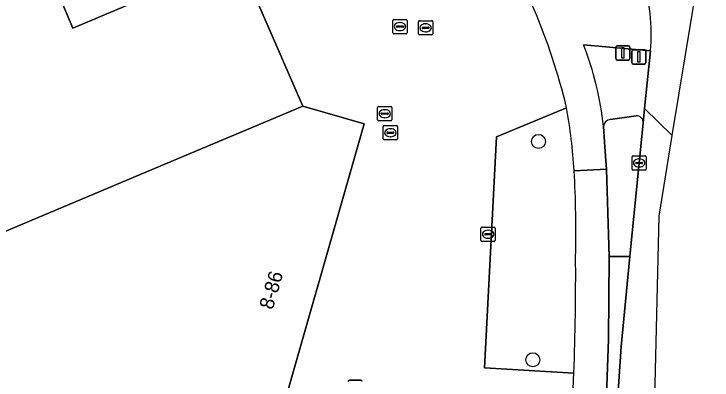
# Model space of a CAD drawing. Extents: x 162542 to 163147, y 380779 to 381521.
# Drawn here: x 163097.76 to 163146.62, y 381195.54 to 381221.15 of the extents above; entities that cross this region are included whole.
import ezdxf

# ---------------------------------------------------------------- set-up
doc = ezdxf.new("R2010")
doc.units = 0
for name, color, linetype in [('IMGEO_Afvalbak', 7, 'Continuous'), ('IMGEO_Boom', 7, 'Continuous'), ('IMGEO_Drukknoppaal', 7, 'Continuous'), ('IMGEO_Fietspad_gesloten', 7, 'Continuous'), ('IMGEO_Fietspad_open', 7, 'Continuous'), ('IMGEO_Groenvoorziening', 7, 'Continuous'), ('IMGEO_Kolk', 7, 'Continuous'), ('IMGEO_Pand', 7, 'Continuous'), ('IMGEO_Pand_nummerreeks', 7, 'Continuous'), ('IMGEO_Rijbaan_lokaal_gesloten', 7, 'Continuous'), ('IMGEO_Rioolput', 7, 'Continuous'), ('IMGEO_Terreindeel_gesloten', 7, 'Continuous'), ('IMGEO_Verkeerseiland_groen', 7, 'Continuous'), ('IMGEO_Verkeerseiland_open', 7, 'Continuous'), ('IMGEO_Verkeersregelinstallatiepaal', 7, 'Continuous'), ('IMGEO_Voetpad_open', 7, 'Continuous')]:
    doc.layers.add(name, color=color, linetype=linetype)

msp = doc.modelspace()

# ---------------------------------------------------------------- linework, layer by layer
at = {"layer": 'IMGEO_Afvalbak'}
for p, q in [((163121.236, 381195.536), (163122.026, 381195.536)), ((163122.026, 381195.536), (163121.236, 381195.536))]:
    msp.add_line(p, q, dxfattribs=at)
for centre, start, end in [((163121.236, 381195.436), 90, 180), ((163121.236, 381195.436), 90, 180), ((163122.026, 381195.436), 0, 90), ((163122.026, 381195.436), 360, 90)]:
    msp.add_arc(centre, 0.1, start, end, dxfattribs=at)
at = {"layer": 'IMGEO_Boom'}
for centre in [(163134.469, 381212.234), (163134.075, 381196.954)]:
    msp.add_circle(centre, 0.489, dxfattribs=at)
at = {"layer": 'IMGEO_Drukknoppaal'}
for p, q in [((163139.976, 381218.931), (163140.766, 381218.931)), ((163140.766, 381218.931), (163139.976, 381218.931)), ((163139.876, 381218.031), (163139.876, 381218.831)), ((163139.876, 381218.831), (163139.876, 381218.031)), ((163140.866, 381218.831), (163140.866, 381218.031)), ((163140.866, 381218.031), (163140.866, 381218.831)), ((163140.766, 381217.931), (163139.976, 381217.931)), ((163139.976, 381217.931), (163140.766, 381217.931))]:
    msp.add_line(p, q, dxfattribs=at)
msp.add_lwpolyline([(163140.296, 381218.806), (163140.446, 381218.806), (163140.446, 381218.056), (163140.296, 381218.056), (163140.296, 381218.806)], dxfattribs=at)
for centre, start, end in [((163139.976, 381218.831), 90, 180), ((163139.976, 381218.831), 90, 180), ((163140.766, 381218.831), 0, 90), ((163140.766, 381218.831), 360, 90), ((163139.976, 381218.031), 180, 270), ((163139.976, 381218.031), 180, 270), ((163140.766, 381218.031), 270, 0), ((163140.766, 381218.031), 270, 0)]:
    msp.add_arc(centre, 0.1, start, end, dxfattribs=at)
at = {"layer": 'IMGEO_Fietspad_gesloten'}
for points in [[(163137.629, 381218.999), (163142.306, 381218.573)], [(163136.964, 381210.179), (163139.237, 381210.292), (163139.171, 381211.191), (163139.096, 381212.197), (163139.017, 381213.288)]]:
    msp.add_lwpolyline(points, dxfattribs=at)
for centre, radius, start, end in [((163093.253, 381204.128), 44.432, 13.6085, 32.4494), ((163129.901, 381219.755), 12.461, 354.5553, 18.5621), ((163116.281, 381210.787), 22.873, 6.2787, 21.0419), ((163096.562, 381207.585), 40.485, 3.6731, 9.9519)]:
    msp.add_arc(centre, radius, start, end, dxfattribs=at)
at = {"layer": 'IMGEO_Fietspad_open'}
msp.add_lwpolyline([(163138.982, 381190.545), (163139.259, 381195.134), (163139.38, 381198.374), (163139.424, 381204.175), (163139.237, 381210.292), (163136.964, 381210.179)], dxfattribs=at)
for centre, radius, start, end in [((163067.009, 381205.966), 70.081, 358.54095, 3.4461), ((162956.403, 381202.847), 180.67, 357.8353, 0.42328), ((162954.601, 381202.892), 182.472, 357.45966, 357.84275)]:
    msp.add_arc(centre, radius, start, end, dxfattribs=at)
at = {"layer": 'IMGEO_Groenvoorziening'}
msp.add_lwpolyline([(163136.438, 381214.582), (163131.523, 381212.564), (163130.687, 381196.388), (163136.944, 381196.023)], dxfattribs=at)
for centre, radius, start, end in [((163096.562, 381207.585), 40.485, 3.6731, 9.9519), ((163067.009, 381205.966), 70.081, 358.54095, 3.4461), ((162956.403, 381202.847), 180.67, 357.8353, 0.42328)]:
    msp.add_arc(centre, radius, start, end, dxfattribs=at)
at = {"layer": 'IMGEO_Kolk'}
for p, q in [((163126.069, 381219.758), (163126.069, 381220.61)), ((163126.144, 381220.684), (163126.996, 381220.684)), ((163126.557, 381220.464), (163126.582, 381220.464)), ((163127.07, 381220.61), (163127.07, 381219.758)), ((163126.328, 381220.178), (163126.328, 381220.19)), ((163126.766, 381220.141), (163126.368, 381220.141)), ((163126.371, 381220.227), (163126.769, 381220.227)), ((163126.58, 381219.904), (163126.555, 381219.904)), ((163126.812, 381220.19), (163126.812, 381220.178)), ((163126.996, 381219.684), (163126.144, 381219.684)), ((163141.016, 381210.3), (163141.016, 381211.152)), ((163141.091, 381211.226), (163141.943, 381211.226)), ((163142.017, 381211.152), (163142.017, 381210.3)), ((163141.275, 381210.72), (163141.275, 381210.732)), ((163141.713, 381210.683), (163141.315, 381210.683)), ((163141.318, 381210.769), (163141.716, 381210.769)), ((163141.504, 381211.006), (163141.529, 381211.006)), ((163141.759, 381210.732), (163141.759, 381210.72)), ((163141.943, 381210.226), (163141.091, 381210.226)), ((163141.527, 381210.446), (163141.502, 381210.446)), ((163130.52, 381206.238), (163131.372, 381206.238)), ((163130.445, 381205.312), (163130.445, 381206.164)), ((163130.704, 381205.732), (163130.704, 381205.744)), ((163130.747, 381205.781), (163131.145, 381205.781)), ((163130.933, 381206.018), (163130.958, 381206.018)), ((163131.188, 381205.744), (163131.188, 381205.732)), ((163131.446, 381206.164), (163131.446, 381205.312)), ((163131.372, 381205.238), (163130.52, 381205.238)), ((163131.142, 381205.695), (163130.744, 381205.695)), ((163130.956, 381205.458), (163130.931, 381205.458))]:
    msp.add_line(p, q, dxfattribs=at)
for points in [[(163126.069, 381219.758), (163126.069, 381220.61)], [(163126.144, 381220.684), (163126.996, 381220.684)], [(163127.07, 381220.61), (163127.07, 381219.758)], [(163126.996, 381219.684), (163126.144, 381219.684)], [(163141.016, 381210.3), (163141.016, 381211.152)], [(163141.091, 381211.226), (163141.943, 381211.226)], [(163142.017, 381211.152), (163142.017, 381210.3)], [(163141.943, 381210.226), (163141.091, 381210.226)], [(163130.52, 381206.238), (163131.372, 381206.238)], [(163130.445, 381205.312), (163130.445, 381206.164)], [(163131.446, 381206.164), (163131.446, 381205.312)], [(163131.372, 381205.238), (163130.52, 381205.238)]]:
    msp.add_lwpolyline(points, dxfattribs=at)
for centre, radius, start, end in [((163126.146, 381220.608), 0.0765, 91.552, 178.448), ((163126.146, 381220.608), 0.0765, 91.552, 178.448), ((163126.994, 381220.608), 0.0765, 1.552, 88.448), ((163126.994, 381220.608), 0.0765, 1.552, 88.448), ((163126.368, 381220.187), 0.0403, 85.8775, 175.7526), ((163126.365, 381220.177), 0.0366, 178.938, 274.7102), ((163126.769, 381220.184), 0.043, 264.8664, 352.4533), ((163126.773, 381220.189), 0.0386, 1.7309, 96.639), ((163126.146, 381219.76), 0.0765, 181.552, 268.448), ((163126.146, 381219.76), 0.0765, 181.552, 268.448), ((163126.994, 381219.76), 0.0765, 271.552, 358.448), ((163126.994, 381219.76), 0.0765, 271.552, 358.448), ((163141.093, 381211.15), 0.0765, 91.552, 178.448), ((163141.093, 381211.15), 0.0765, 91.552, 178.448), ((163141.941, 381211.15), 0.0765, 1.552, 88.448), ((163141.941, 381211.15), 0.0765, 1.552, 88.448), ((163141.315, 381210.729), 0.0403, 85.8775, 175.7526), ((163141.312, 381210.719), 0.0366, 178.938, 274.7102), ((163141.716, 381210.726), 0.043, 264.8664, 352.4533), ((163141.72, 381210.731), 0.0386, 1.7309, 96.639), ((163141.093, 381210.302), 0.0765, 181.552, 268.448), ((163141.093, 381210.302), 0.0765, 181.552, 268.448), ((163141.941, 381210.302), 0.0765, 271.552, 358.448), ((163141.941, 381210.302), 0.0765, 271.552, 358.448), ((163130.522, 381206.162), 0.0765, 91.552, 178.448), ((163130.522, 381206.162), 0.0765, 91.552, 178.448), ((163131.37, 381206.162), 0.0765, 1.552, 88.448), ((163131.37, 381206.162), 0.0765, 1.552, 88.448), ((163130.744, 381205.741), 0.0403, 85.8775, 175.7526), ((163130.741, 381205.731), 0.0366, 178.938, 274.7102), ((163131.145, 381205.738), 0.043, 264.8664, 352.4533), ((163131.149, 381205.743), 0.0386, 1.7309, 96.639), ((163130.522, 381205.314), 0.0765, 181.552, 268.448), ((163130.522, 381205.314), 0.0765, 181.552, 268.448), ((163131.37, 381205.314), 0.0765, 271.552, 358.448), ((163131.37, 381205.314), 0.0765, 271.552, 358.448)]:
    msp.add_arc(centre, radius, start, end, dxfattribs=at)
for centre, major_axis, ratio, start_param, end_param in [((163126.556, 381220.184), (-0.387, 0.002), 0.722429, 4.712389, 7.853982), ((163126.581, 381220.184), (-0.39, 0.002), 0.717154, 1.570796, 4.712389), ((163141.503, 381210.726), (-0.387, 0.002), 0.722429, 4.712389, 7.853982), ((163141.528, 381210.726), (-0.39, 0.002), 0.717154, 1.570796, 4.712389), ((163130.932, 381205.738), (-0.387, 0.002), 0.722429, 4.712389, 7.853982), ((163130.957, 381205.738), (-0.39, 0.002), 0.717154, 1.570796, 4.712389)]:
    msp.add_ellipse(centre, major_axis=major_axis, ratio=ratio, start_param=start_param, end_param=end_param, dxfattribs=at)
at = {"layer": 'IMGEO_Pand'}
for points in [[(163103.952, 381247.808), (163086.685, 381240.532), (163082.192, 381238.639), (163057.157, 381228.09), (163054.725, 381219.532), (163064.164, 381216.843), (163079.936, 381212.35), (163075.698, 381222.129), (163097.207, 381231.217), (163101.877, 381220.163), (163104.539, 381221.287), (163113.474, 381225.063), (163114.381, 381238.82)], [(163085.066, 381198.411), (163115.473, 381189.724), (163122.273, 381213.473), (163117.973, 381214.696), (163108.916, 381210.892), (163084.14, 381200.482)]]:
    msp.add_lwpolyline(points, close=True, dxfattribs=at)
at = {"layer": 'IMGEO_Rijbaan_lokaal_gesloten'}
for points in [[(163143.838, 381212.646), (163146.618, 381229.596), (163143.693, 381232.736), (163141.716, 381223.732), (163141.714, 381223.722)], [(163142.306, 381218.573), (163141.902, 381214.535), (163143.838, 381212.646)], [(163139.069, 381133.952), (163141.001, 381143.103), (163141.442, 381145.19), (163142.912, 381206.998), (163143.838, 381212.646), (163141.902, 381214.535), (163141.801, 381213.528), (163140.853, 381204.171), (163140.26, 381197.872), (163139.77, 381190.501), (163139.704, 381189.515), (163139.189, 381179.889), (163139.061, 381169.308), (163139.444, 381155.132)]]:
    msp.add_lwpolyline(points, dxfattribs=at)
msp.add_arc((163129.901, 381219.755), 12.461, 354.5553, 18.5621, dxfattribs=at)
at = {"layer": 'IMGEO_Rioolput'}
for p, q in [((163124.27, 381219.843), (163124.27, 381220.695)), ((163124.345, 381220.769), (163125.197, 381220.769)), ((163124.758, 381220.549), (163124.783, 381220.549)), ((163125.271, 381220.695), (163125.271, 381219.843)), ((163124.529, 381220.263), (163124.529, 381220.275)), ((163124.967, 381220.226), (163124.569, 381220.226)), ((163124.572, 381220.312), (163124.97, 381220.312)), ((163124.781, 381219.989), (163124.756, 381219.989)), ((163125.013, 381220.275), (163125.013, 381220.263)), ((163125.197, 381219.769), (163124.345, 381219.769)), ((163123.21, 381213.749), (163123.21, 381214.601)), ((163123.285, 381214.675), (163124.137, 381214.675)), ((163124.211, 381214.601), (163124.211, 381213.749)), ((163123.469, 381214.169), (163123.469, 381214.181)), ((163123.907, 381214.132), (163123.509, 381214.132)), ((163123.512, 381214.218), (163123.91, 381214.218)), ((163123.698, 381214.455), (163123.723, 381214.455)), ((163123.953, 381214.181), (163123.953, 381214.169)), ((163124.137, 381213.675), (163123.285, 381213.675)), ((163123.721, 381213.895), (163123.696, 381213.895)), ((163123.603, 381212.414), (163123.603, 381213.266)), ((163123.678, 381213.34), (163124.53, 381213.34)), ((163124.091, 381213.12), (163124.116, 381213.12)), ((163124.604, 381213.266), (163124.604, 381212.414)), ((163123.862, 381212.834), (163123.862, 381212.846)), ((163124.3, 381212.797), (163123.902, 381212.797)), ((163123.905, 381212.883), (163124.303, 381212.883)), ((163124.346, 381212.846), (163124.346, 381212.834)), ((163124.53, 381212.34), (163123.678, 381212.34)), ((163124.114, 381212.56), (163124.089, 381212.56))]:
    msp.add_line(p, q, dxfattribs=at)
for points in [[(163124.27, 381219.843), (163124.27, 381220.695)], [(163124.345, 381220.769), (163125.197, 381220.769)], [(163125.271, 381220.695), (163125.271, 381219.843)], [(163125.197, 381219.769), (163124.345, 381219.769)], [(163123.21, 381213.749), (163123.21, 381214.601)], [(163123.285, 381214.675), (163124.137, 381214.675)], [(163124.211, 381214.601), (163124.211, 381213.749)], [(163124.137, 381213.675), (163123.285, 381213.675)], [(163123.603, 381212.414), (163123.603, 381213.266)], [(163123.678, 381213.34), (163124.53, 381213.34)], [(163124.604, 381213.266), (163124.604, 381212.414)], [(163124.53, 381212.34), (163123.678, 381212.34)]]:
    msp.add_lwpolyline(points, dxfattribs=at)
for centre, radius, start, end in [((163124.347, 381220.693), 0.0765, 91.552, 178.448), ((163124.347, 381220.693), 0.0765, 91.552, 178.448), ((163125.195, 381220.693), 0.0765, 1.552, 88.448), ((163125.195, 381220.693), 0.0765, 1.552, 88.448), ((163124.569, 381220.272), 0.0403, 85.8775, 175.7526), ((163124.566, 381220.262), 0.0366, 178.938, 274.7102), ((163124.97, 381220.269), 0.043, 264.8664, 352.4533), ((163124.974, 381220.274), 0.0386, 1.7309, 96.639), ((163124.347, 381219.845), 0.0765, 181.552, 268.448), ((163124.347, 381219.845), 0.0765, 181.552, 268.448), ((163125.195, 381219.845), 0.0765, 271.552, 358.448), ((163125.195, 381219.845), 0.0765, 271.552, 358.448), ((163123.287, 381214.599), 0.0765, 91.552, 178.448), ((163123.287, 381214.599), 0.0765, 91.552, 178.448), ((163124.135, 381214.599), 0.0765, 1.552, 88.448), ((163124.135, 381214.599), 0.0765, 1.552, 88.448), ((163123.509, 381214.178), 0.0403, 85.8775, 175.7526), ((163123.506, 381214.168), 0.0366, 178.938, 274.7102), ((163123.91, 381214.175), 0.043, 264.8664, 352.4533), ((163123.914, 381214.18), 0.0386, 1.7309, 96.639), ((163123.287, 381213.751), 0.0765, 181.552, 268.448), ((163123.287, 381213.751), 0.0765, 181.552, 268.448), ((163124.135, 381213.751), 0.0765, 271.552, 358.448), ((163124.135, 381213.751), 0.0765, 271.552, 358.448), ((163123.68, 381213.264), 0.0765, 91.552, 178.448), ((163123.68, 381213.264), 0.0765, 91.552, 178.448), ((163124.528, 381213.264), 0.0765, 1.552, 88.448), ((163124.528, 381213.264), 0.0765, 1.552, 88.448), ((163123.902, 381212.843), 0.0403, 85.8775, 175.7526), ((163123.899, 381212.833), 0.0366, 178.938, 274.7102), ((163124.303, 381212.84), 0.043, 264.8664, 352.4533), ((163124.307, 381212.845), 0.0386, 1.7309, 96.639), ((163123.68, 381212.416), 0.0765, 181.552, 268.448), ((163123.68, 381212.416), 0.0765, 181.552, 268.448), ((163124.528, 381212.416), 0.0765, 271.552, 358.448), ((163124.528, 381212.416), 0.0765, 271.552, 358.448)]:
    msp.add_arc(centre, radius, start, end, dxfattribs=at)
for centre, major_axis, ratio, start_param, end_param in [((163124.757, 381220.269), (-0.387, 0.002), 0.722429, 4.712389, 7.853982), ((163124.782, 381220.269), (-0.39, 0.002), 0.717154, 1.570796, 4.712389), ((163123.697, 381214.175), (-0.387, 0.002), 0.722429, 4.712389, 7.853982), ((163123.722, 381214.175), (-0.39, 0.002), 0.717154, 1.570796, 4.712389), ((163124.09, 381212.84), (-0.387, 0.002), 0.722429, 4.712389, 7.853982), ((163124.115, 381212.84), (-0.39, 0.002), 0.717154, 1.570796, 4.712389)]:
    msp.add_ellipse(centre, major_axis=major_axis, ratio=ratio, start_param=start_param, end_param=end_param, dxfattribs=at)
at = {"layer": 'IMGEO_Terreindeel_gesloten'}
msp.add_lwpolyline([(163113.474, 381225.063), (163104.539, 381221.287), (163101.877, 381220.163), (163097.207, 381231.217), (163075.698, 381222.129), (163079.936, 381212.35), (163064.164, 381216.843), (163054.725, 381219.532), (163051.506, 381208.345), (163051.416, 381208), (163060.513, 381205.397), (163060.858, 381205.299), (163085.066, 381198.411), (163084.14, 381200.482), (163108.916, 381210.892), (163117.973, 381214.696)], close=True, dxfattribs=at)
at = {"layer": 'IMGEO_Verkeerseiland_groen'}
for points in [[(163141.302, 381214.028), (163139.489, 381213.772)], [(163139.017, 381213.288), (163139.096, 381212.197), (163139.171, 381211.191), (163139.237, 381210.292), (163139.424, 381204.175), (163140.853, 381204.171), (163141.801, 381213.528)]]:
    msp.add_lwpolyline(points, dxfattribs=at)
for centre, radius, start, end in [((163139.572, 381213.219), 0.559, 98.5432, 172.8951), ((163141.341, 381213.568), 0.461, 354.9898, 94.8955)]:
    msp.add_arc(centre, radius, start, end, dxfattribs=at)
at = {"layer": 'IMGEO_Verkeerseiland_open'}
msp.add_lwpolyline([(163140.853, 381204.171), (163139.424, 381204.175), (163139.38, 381198.374), (163139.259, 381195.134), (163138.982, 381190.545), (163139.77, 381190.501), (163140.26, 381197.872)], close=True, dxfattribs=at)
at = {"layer": 'IMGEO_Verkeersregelinstallatiepaal'}
for p, q in [((163141.003, 381217.746), (163141.003, 381218.546)), ((163141.003, 381218.546), (163141.003, 381217.746)), ((163141.103, 381218.646), (163141.893, 381218.646)), ((163141.893, 381218.646), (163141.103, 381218.646)), ((163141.993, 381218.546), (163141.993, 381217.746)), ((163141.993, 381217.746), (163141.993, 381218.546)), ((163141.893, 381217.646), (163141.103, 381217.646)), ((163141.103, 381217.646), (163141.893, 381217.646))]:
    msp.add_line(p, q, dxfattribs=at)
msp.add_lwpolyline([(163141.423, 381218.521), (163141.573, 381218.521), (163141.573, 381217.771), (163141.423, 381217.771), (163141.423, 381218.521)], dxfattribs=at)
for centre, start, end in [((163141.103, 381218.546), 90, 180), ((163141.103, 381218.546), 90, 180), ((163141.893, 381218.546), 0, 90), ((163141.893, 381218.546), 360, 90), ((163141.103, 381217.746), 180, 270), ((163141.103, 381217.746), 180, 270), ((163141.893, 381217.746), 270, 0), ((163141.893, 381217.746), 270, 0)]:
    msp.add_arc(centre, 0.1, start, end, dxfattribs=at)
at = {"layer": 'IMGEO_Voetpad_open'}
for points in [[(163128.009, 381231.592), (163122.53, 381229.332), (163117.121, 381242.141), (163117.793, 381242.424), (163104.019, 381256.98), (163100.495, 381255.489), (163101.329, 381253.703), (163103.11, 381249.521), (163103.952, 381247.808), (163114.381, 381238.82), (163113.474, 381225.063), (163117.973, 381214.696), (163122.273, 381213.473), (163115.473, 381189.724), (163122.252, 381182.237), (163121.479, 381179.204), (163119.379, 381170.956), (163116.142, 381159.321), (163115.735, 381158.395), (163115.132, 381157.584)], [(163142.306, 381218.573), (163137.629, 381218.999)], [(163141.801, 381213.528), (163141.902, 381214.535), (163142.306, 381218.573)], [(163131.523, 381212.564), (163136.438, 381214.582)], [(163139.489, 381213.772), (163141.302, 381214.028)], [(163136.944, 381196.023), (163130.687, 381196.388), (163131.523, 381212.564)]]:
    msp.add_lwpolyline(points, dxfattribs=at)
for centre, radius, start, end in [((163093.253, 381204.128), 44.432, 13.6085, 32.4494), ((163116.281, 381210.787), 22.873, 6.2787, 21.0419), ((163139.572, 381213.219), 0.559, 98.5432, 172.8951), ((163141.341, 381213.568), 0.461, 354.9898, 94.8955), ((162954.601, 381202.892), 182.472, 357.45966, 357.84275)]:
    msp.add_arc(centre, radius, start, end, dxfattribs=at)

# ---------------------------------------------------------------- texts
at = {"layer": 'IMGEO_Pand_nummerreeks'}
msp.add_text('8-86', height=1, rotation=73.7634, dxfattribs=at).set_placement((163115.862, 381200.411))

doc.saveas('drawing.dxf')
